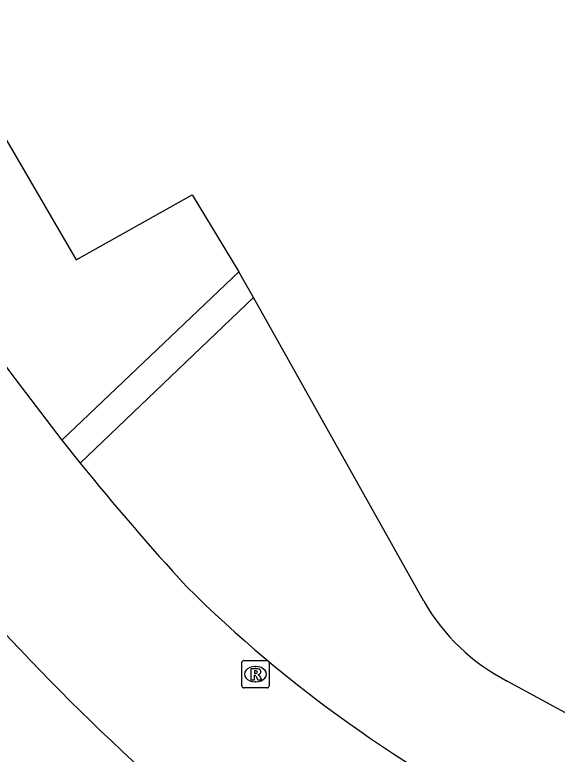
# Model space of a CAD drawing. Extents: x 155018 to 156648, y 383980 to 385733.
# Drawn here: x 155988.81 to 156008.65, y 384815.65 to 384842.71 of the extents above; entities that cross this region are included whole.
import ezdxf

# ---------------------------------------------------------------- set-up
doc = ezdxf.new("R2010")
doc.units = 0
for name, color, linetype in [('IMGEO_Parkeervlak_gesloten', 7, 'Continuous'), ('IMGEO_Parkeervlak_open', 7, 'Continuous'), ('IMGEO_Rijbaan_lokaal_gesloten', 7, 'Continuous'), ('IMGEO_Rioolput', 7, 'Continuous'), ('IMGEO_Voetpad_open', 7, 'Continuous')]:
    doc.layers.add(name, color=color, linetype=linetype)

msp = doc.modelspace()

# ---------------------------------------------------------------- linework, layer by layer
at = {"layer": 'IMGEO_Parkeervlak_gesloten'}
for points in [[(155972.926, 384869.806), (155975.747, 384869.518), (155976.27, 384868.741), (155972.149, 384866.236), (155991.052, 384833.741), (155995.302, 384836.121), (155997.001, 384833.299)], [(156003.771, 384821.247), (155997.543, 384832.361)], [(156009.322, 384816.958), (156006.821, 384818.327)]]:
    msp.add_lwpolyline(points, dxfattribs=at)
msp.add_arc((156010.124, 384824.83), 7.294, 209.423, 243.0719, dxfattribs=at)
at = {"layer": 'IMGEO_Parkeervlak_open'}
msp.add_lwpolyline([(155988.811, 384829.4), (155990.533, 384827.145)], dxfattribs=at)
for centre, radius, start, end in [((156064.716, 384885.646), 94.473, 212.9716, 216.53826), ((156064.756, 384885.604), 94.479, 218.87494, 222.49429), ((156028.794, 384855.743), 47.845, 225.2191, 243.8278)]:
    msp.add_arc(centre, radius, start, end, dxfattribs=at)
at = {"layer": 'IMGEO_Rijbaan_lokaal_gesloten'}
msp.add_arc((156051.951, 384878.865), 86.536, 209.1263, 231.3242, dxfattribs=at)
at = {"layer": 'IMGEO_Rioolput'}
for p, q in [((155997.111, 384818.15), (155997.111, 384819.002)), ((155997.186, 384819.076), (155998.038, 384819.076)), ((155997.599, 384818.856), (155997.624, 384818.856)), ((155998.112, 384819.002), (155998.112, 384818.15)), ((155997.622, 384818.296), (155997.597, 384818.296)), ((155998.038, 384818.076), (155997.186, 384818.076))]:
    msp.add_line(p, q, dxfattribs=at)
for points in [[(155997.111, 384818.15), (155997.111, 384819.002)], [(155997.186, 384819.076), (155998.038, 384819.076)], [(155998.112, 384819.002), (155998.112, 384818.15)], [(155997.7, 384818.774), (155997.448, 384818.776), (155997.448, 384818.376)], [(155997.626, 384818.695), (155997.572, 384818.695), (155997.572, 384818.614)], [(155997.572, 384818.614), (155997.624, 384818.614)], [(155997.448, 384818.376), (155997.572, 384818.376), (155997.572, 384818.538), (155997.583, 384818.538)], [(155997.63, 384818.509), (155997.701, 384818.376), (155997.841, 384818.376), (155997.776, 384818.502)], [(155998.038, 384818.076), (155997.186, 384818.076)]]:
    msp.add_lwpolyline(points, dxfattribs=at)
for centre, radius, start, end in [((155997.188, 384819), 0.0765, 91.552, 178.448), ((155997.188, 384819), 0.0765, 91.552, 178.448), ((155998.036, 384819), 0.0765, 1.552, 88.448), ((155998.036, 384819), 0.0765, 1.552, 88.448), ((155997.608, 384818.803), 0.19, 274.7715, 282.9687), ((155997.632, 384818.599), 0.0964, 77.0061, 93.1865), ((155997.646, 384818.656), 0.0378, 276.6634, 79.6772), ((155997.699, 384818.664), 0.109, 350.3612, 89.416), ((155997.697, 384818.664), 0.112, 277.5842, 350.9817), ((155997.582, 384818.485), 0.0533, 26.0293, 88.6989), ((155997.681, 384818.449), 0.108, 29.5134, 73.7905), ((155997.188, 384818.152), 0.0765, 181.552, 268.448), ((155997.188, 384818.152), 0.0765, 181.552, 268.448), ((155998.036, 384818.152), 0.0765, 271.552, 358.448), ((155998.036, 384818.152), 0.0765, 271.552, 358.448)]:
    msp.add_arc(centre, radius, start, end, dxfattribs=at)
for centre, major_axis, ratio, start_param, end_param in [((155997.598, 384818.576), (-0.387, 0.002), 0.722429, 4.712389, 7.853982), ((155997.623, 384818.576), (-0.39, 0.002), 0.717154, 1.570796, 4.712389)]:
    msp.add_ellipse(centre, major_axis=major_axis, ratio=ratio, start_param=start_param, end_param=end_param, dxfattribs=at)
at = {"layer": 'IMGEO_Voetpad_open'}
for points in [[(155997.001, 384833.299), (155990.533, 384827.145)], [(155997.543, 384832.361), (155997.001, 384833.299)], [(155997.543, 384832.361), (155991.202, 384826.307)], [(155990.533, 384827.145), (155991.202, 384826.307)]]:
    msp.add_lwpolyline(points, dxfattribs=at)

doc.saveas('drawing.dxf')
